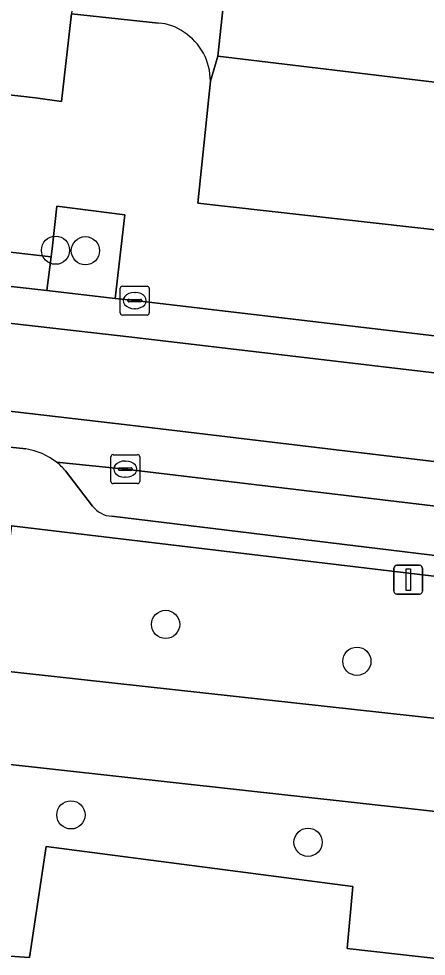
# Model space of a CAD drawing. Extents: x 161928 to 163071, y 386474 to 387428.
# Drawn here: x 162357.04 to 162371.16, y 386722.6 to 386755.07 of the extents above; entities that cross this region are included whole.
import ezdxf

# ---------------------------------------------------------------- set-up
doc = ezdxf.new("R2010")
doc.units = 0
for name, color, linetype in [('IMGEO_Boom', 7, 'Continuous'), ('IMGEO_Groenvoorziening', 7, 'Continuous'), ('IMGEO_Kolk', 7, 'Continuous'), ('IMGEO_Lichtmast', 7, 'Continuous'), ('IMGEO_Parkeervlak_open', 7, 'Continuous'), ('IMGEO_Rijbaan_lokaal_gesloten', 7, 'Continuous'), ('IMGEO_Rijbaan_lokaal_open', 7, 'Continuous'), ('IMGEO_Voetpad_open', 7, 'Continuous')]:
    doc.layers.add(name, color=color, linetype=linetype)

msp = doc.modelspace()

# ---------------------------------------------------------------- linework, layer by layer
at = {"layer": 'IMGEO_Boom'}
for centre in [(162358.313, 386747.054), (162359.349, 386747.035), (162362.127, 386734.093), (162368.755, 386732.814), (162358.847, 386727.496), (162367.066, 386726.545)]:
    msp.add_circle(centre, 0.489, dxfattribs=at)
at = {"layer": 'IMGEO_Groenvoorziening'}
for points in [[(162358.167, 386746.822), (162358.017, 386745.653), (162360.376, 386745.386), (162360.712, 386748.283), (162358.358, 386748.584), (162358.209, 386747.21)], [(162373.562, 386735.509), (162356.789, 386737.505), (162356.15, 386732.52), (162381.186, 386729.766), (162395.767, 386728.098), (162396.12, 386731.664), (162386.801, 386733.564), (162380.048, 386734.665)], [(162395.425, 386724.974), (162356.309, 386729.283), (162355.858, 386729.333), (162355.179, 386722.702), (162357.411, 386722.557), (162357.984, 386726.402), (162368.614, 386725.015), (162368.417, 386722.87), (162395.081, 386719.869)]]:
    msp.add_lwpolyline(points, close=True, dxfattribs=at)
msp.add_lwpolyline([(162395.081, 386719.869), (162368.417, 386722.87), (162368.614, 386725.015), (162357.984, 386726.402), (162357.411, 386722.557), (162355.179, 386722.702), (162355.136, 386722.313), (162357.215, 386722.129), (162367.862, 386720.903), (162367.753, 386719.922), (162365.936, 386703.668), (162363.932, 386685.744), (162361.964, 386668.144), (162361.755, 386666.309), (162349.074, 386667.871), (162348.962, 386666.865), (162348.84, 386665.689), (162352.777, 386665.208), (162379.825, 386662.147)], dxfattribs=at)
at = {"layer": 'IMGEO_Kolk'}
for p, q in [((162360.558, 386744.881), (162360.558, 386745.733)), ((162360.633, 386745.807), (162361.485, 386745.807)), ((162361.559, 386745.733), (162361.559, 386744.881)), ((162361.046, 386745.587), (162361.071, 386745.587)), ((162360.817, 386745.301), (162360.817, 386745.313)), ((162361.255, 386745.264), (162360.857, 386745.264)), ((162360.86, 386745.35), (162361.258, 386745.35)), ((162361.301, 386745.313), (162361.301, 386745.301)), ((162361.485, 386744.807), (162360.633, 386744.807)), ((162361.069, 386745.027), (162361.044, 386745.027)), ((162360.231, 386739.045), (162360.231, 386739.897)), ((162360.306, 386739.971), (162361.158, 386739.971)), ((162361.232, 386739.897), (162361.232, 386739.045)), ((162360.719, 386739.751), (162360.744, 386739.751)), ((162360.49, 386739.465), (162360.49, 386739.477)), ((162360.928, 386739.428), (162360.53, 386739.428)), ((162360.533, 386739.514), (162360.931, 386739.514)), ((162360.974, 386739.477), (162360.974, 386739.465)), ((162361.158, 386738.971), (162360.306, 386738.971)), ((162360.742, 386739.191), (162360.717, 386739.191))]:
    msp.add_line(p, q, dxfattribs=at)
for points in [[(162360.558, 386744.881), (162360.558, 386745.733)], [(162360.633, 386745.807), (162361.485, 386745.807)], [(162361.559, 386745.733), (162361.559, 386744.881)], [(162361.485, 386744.807), (162360.633, 386744.807)], [(162360.231, 386739.045), (162360.231, 386739.897)], [(162360.306, 386739.971), (162361.158, 386739.971)], [(162361.232, 386739.897), (162361.232, 386739.045)], [(162361.158, 386738.971), (162360.306, 386738.971)]]:
    msp.add_lwpolyline(points, dxfattribs=at)
for centre, radius, start, end in [((162360.635, 386745.731), 0.0765, 91.552, 178.448), ((162360.635, 386745.731), 0.0765, 91.552, 178.448), ((162361.483, 386745.731), 0.0765, 1.552, 88.448), ((162361.483, 386745.731), 0.0765, 1.552, 88.448), ((162360.857, 386745.31), 0.0403, 85.8775, 175.7526), ((162360.854, 386745.3), 0.0366, 178.938, 274.7102), ((162361.258, 386745.307), 0.043, 264.8664, 352.4533), ((162361.262, 386745.312), 0.0386, 1.7309, 96.639), ((162360.635, 386744.883), 0.0765, 181.552, 268.448), ((162360.635, 386744.883), 0.0765, 181.552, 268.448), ((162361.483, 386744.883), 0.0765, 271.552, 358.448), ((162361.483, 386744.883), 0.0765, 271.552, 358.448), ((162360.308, 386739.895), 0.0765, 91.552, 178.448), ((162360.308, 386739.895), 0.0765, 91.552, 178.448), ((162361.156, 386739.895), 0.0765, 1.552, 88.448), ((162361.156, 386739.895), 0.0765, 1.552, 88.448), ((162360.53, 386739.474), 0.0403, 85.8775, 175.7526), ((162360.527, 386739.464), 0.0366, 178.938, 274.7102), ((162360.931, 386739.471), 0.043, 264.8664, 352.4533), ((162360.935, 386739.476), 0.0386, 1.7309, 96.639), ((162360.308, 386739.047), 0.0765, 181.552, 268.448), ((162360.308, 386739.047), 0.0765, 181.552, 268.448), ((162361.156, 386739.047), 0.0765, 271.552, 358.448), ((162361.156, 386739.047), 0.0765, 271.552, 358.448)]:
    msp.add_arc(centre, radius, start, end, dxfattribs=at)
for centre, major_axis, ratio, start_param, end_param in [((162361.045, 386745.307), (-0.387, 0.002), 0.722429, 4.712389, 7.853982), ((162361.07, 386745.307), (-0.39, 0.002), 0.717154, 1.570796, 4.712389), ((162360.718, 386739.471), (-0.387, 0.002), 0.722429, 4.712389, 7.853982), ((162360.743, 386739.471), (-0.39, 0.002), 0.717154, 1.570796, 4.712389)]:
    msp.add_ellipse(centre, major_axis=major_axis, ratio=ratio, start_param=start_param, end_param=end_param, dxfattribs=at)
at = {"layer": 'IMGEO_Lichtmast'}
for p, q in [((162370.04, 386735.24), (162370.04, 386736.04)), ((162370.04, 386736.04), (162370.04, 386735.24)), ((162370.14, 386736.14), (162370.93, 386736.14)), ((162370.93, 386736.14), (162370.14, 386736.14)), ((162371.03, 386736.04), (162371.03, 386735.24)), ((162371.03, 386735.24), (162371.03, 386736.04)), ((162370.93, 386735.14), (162370.14, 386735.14)), ((162370.14, 386735.14), (162370.93, 386735.14))]:
    msp.add_line(p, q, dxfattribs=at)
msp.add_lwpolyline([(162370.46, 386736.015), (162370.61, 386736.015), (162370.61, 386735.265), (162370.46, 386735.265), (162370.46, 386736.015)], dxfattribs=at)
for centre, start, end in [((162370.14, 386736.04), 90, 180), ((162370.14, 386736.04), 90, 180), ((162370.93, 386736.04), 0, 90), ((162370.93, 386736.04), 360, 90), ((162370.14, 386735.24), 180, 270), ((162370.14, 386735.24), 180, 270), ((162370.93, 386735.24), 270, 0), ((162370.93, 386735.24), 270, 0)]:
    msp.add_arc(centre, 0.1, start, end, dxfattribs=at)
at = {"layer": 'IMGEO_Parkeervlak_open'}
for points in [[(162370.49, 386814.714), (162370.366, 386815.056), (162370.283, 386815.052), (162370.199, 386815.055), (162370.116, 386815.065), (162365.737, 386815.532), (162358.863, 386755.236), (162361.881, 386754.913)], [(162363.68, 386752.908), (162363.935, 386753.772), (162370.49, 386814.714)], [(162347.439, 386755.536), (162347.209, 386753.56), (162353.125, 386752.843), (162357.614, 386752.325), (162358.518, 386752.209), (162358.863, 386755.236)], [(162380.485, 386751.792), (162363.935, 386753.772), (162363.68, 386752.908), (162363.242, 386748.684), (162371.791, 386747.728), (162377.919, 386747.05), (162378.221, 386750.14)], [(162385.088, 386736.23), (162375.553, 386737.701), (162360.732, 386739.471), (162358.351, 386739.707)], [(162358.662, 386739.412), (162359.596, 386738.191)], [(162360.265, 386737.839), (162377.914, 386735.692), (162382.878, 386734.992)]]:
    msp.add_lwpolyline(points, dxfattribs=at)
for centre, radius, start, end in [((162361.837, 386753.385), 1.529, 53.1382, 88.346), ((162361.686, 386752.924), 1.994, 359.5415, 57.6133), ((162356.916, 386737.882), 2.322, 41.2152, 51.8096), ((162360.299, 386738.715), 0.876, 216.699, 267.798)]:
    msp.add_arc(centre, radius, start, end, dxfattribs=at)
at = {"layer": 'IMGEO_Rijbaan_lokaal_gesloten'}
for points in [[(162320.128, 386748.692), (162336.009, 386746.897), (162347.962, 386745.514), (162360.953, 386744.039), (162377.416, 386742.106)], [(162383.182, 386742.584), (162378.592, 386743.199), (162376.402, 386743.495), (162375.281, 386743.617), (162373.114, 386743.888), (162361.059, 386745.307), (162360.376, 386745.386), (162358.017, 386745.653), (162348.222, 386746.752)], [(162377.035, 386739.069), (162360.884, 386740.996), (162351.631, 386742.068)], [(162355.129, 386740.398), (162356.286, 386740.278), (162357.289, 386740.17)], [(162358.351, 386739.707), (162360.732, 386739.471), (162375.553, 386737.701), (162385.088, 386736.23)]]:
    msp.add_lwpolyline(points, dxfattribs=at)
msp.add_arc((162356.947, 386737.935), 2.261, 51.599, 81.2895, dxfattribs=at)
at = {"layer": 'IMGEO_Rijbaan_lokaal_open'}
for points in [[(162387.46, 386812.806), (162383.491, 386813.252), (162370.49, 386814.714), (162363.935, 386753.772), (162380.485, 386751.792), (162389.343, 386750.792), (162389.512, 386750.771)], [(162377.416, 386742.106), (162360.953, 386744.039), (162347.962, 386745.514), (162336.009, 386746.897), (162320.128, 386748.692)], [(162320.501, 386745.576), (162340.138, 386743.361), (162351.631, 386742.068), (162360.884, 386740.996), (162377.035, 386739.069)]]:
    msp.add_lwpolyline(points, dxfattribs=at)
at = {"layer": 'IMGEO_Voetpad_open'}
for points in [[(162297.157, 386762.811), (162296.473, 386754.838), (162297.751, 386754.551), (162300.536, 386753.872), (162313.66, 386751.066), (162314.814, 386750.859), (162317.461, 386750.328), (162318.704, 386750.125), (162319.451, 386750.021), (162322.422, 386749.688), (162333.842, 386748.369), (162334.098, 386750.714), (162336.577, 386750.4), (162336.333, 386748.093), (162340.504, 386747.617), (162348.222, 386746.752), (162348.337, 386747.949), (162358.167, 386746.822), (162358.209, 386747.21), (162358.358, 386748.584), (162360.712, 386748.283), (162360.376, 386745.386), (162361.059, 386745.307), (162373.114, 386743.888)], [(162361.881, 386754.913), (162358.863, 386755.236), (162358.518, 386752.209), (162357.614, 386752.325), (162353.125, 386752.843), (162347.209, 386753.56), (162319.769, 386756.65)], [(162378.221, 386750.14), (162377.919, 386747.05), (162371.791, 386747.728), (162363.242, 386748.684), (162363.68, 386752.908)], [(162284.458, 386745.747), (162291.152, 386744.95), (162294.362, 386744.606), (162311.028, 386742.673), (162314.244, 386742.319), (162353.604, 386737.855), (162356.789, 386737.505), (162373.562, 386735.509), (162380.048, 386734.665), (162386.801, 386733.564), (162396.12, 386731.664), (162399.235, 386730.513), (162406.498, 386727.644), (162406.76, 386729.132)], [(162357.289, 386740.17), (162356.286, 386740.278), (162355.129, 386740.398)], [(162359.596, 386738.191), (162358.662, 386739.412)], [(162270.636, 386738.86), (162295.961, 386736.007), (162310.368, 386734.474), (162313.269, 386734.099), (162352.675, 386729.708), (162355.858, 386729.333), (162356.309, 386729.283), (162395.425, 386724.974), (162398.579, 386724.529), (162398.674, 386724.518), (162404.155, 386723.864), (162406.356, 386723.597), (162406.39, 386726.879), (162398.983, 386727.763), (162399.235, 386730.513), (162396.12, 386731.664), (162395.767, 386728.098), (162381.186, 386729.766), (162356.15, 386732.52), (162356.789, 386737.505)], [(162382.878, 386734.992), (162377.914, 386735.692), (162360.265, 386737.839)]]:
    msp.add_lwpolyline(points, dxfattribs=at)
msp.add_lwpolyline([(162348.222, 386746.752), (162358.017, 386745.653), (162358.167, 386746.822), (162348.337, 386747.949)], close=True, dxfattribs=at)
for centre, radius, start, end in [((162361.837, 386753.385), 1.529, 53.1382, 88.346), ((162361.686, 386752.924), 1.994, 359.5415, 57.6133), ((162356.947, 386737.935), 2.261, 51.599, 81.2895), ((162356.916, 386737.882), 2.322, 41.2152, 51.8096), ((162360.299, 386738.715), 0.876, 216.699, 267.798)]:
    msp.add_arc(centre, radius, start, end, dxfattribs=at)

doc.saveas('drawing.dxf')
